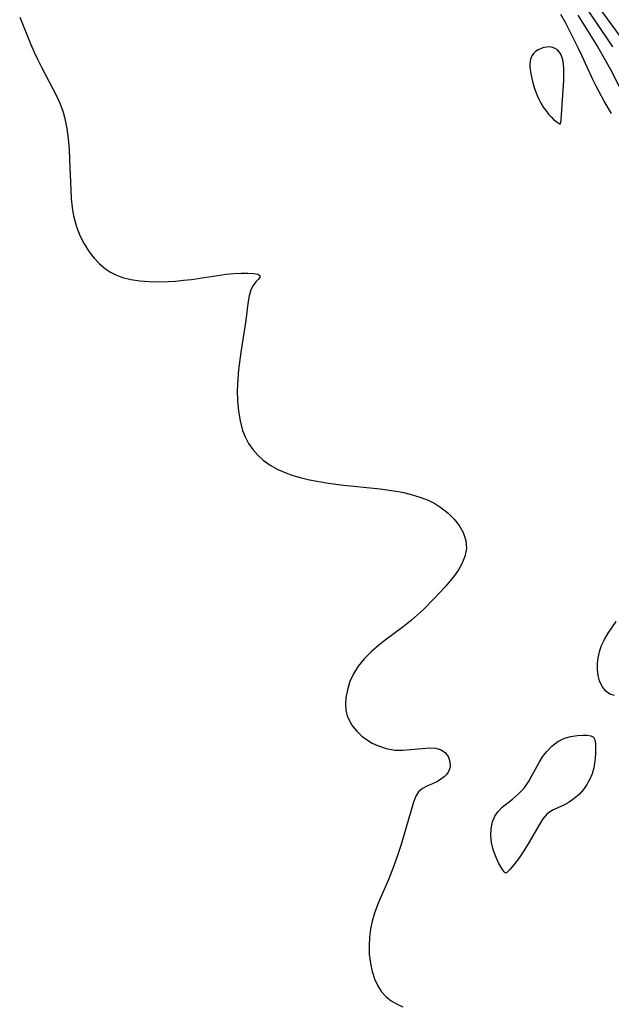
# Model space of a CAD drawing. Header units: inches. Extents: x 1073367 to 1082519, y 1569854 to 1574957.
# Tile 431 of 565: x 1078610 to 1078718, y 1573321 to 1573500. Entities that reach past the tile are written whole.
import ezdxf

# ---------------------------------------------------------------- set-up
doc = ezdxf.new("R2010")
doc.units = ezdxf.units.IN
doc.header["$MEASUREMENT"] = 0
doc.layers.add('CGG_CurvaNivelLidar_v1', color=7, linetype='Continuous', lineweight=30, true_color=0x008008)

msp = doc.modelspace()

# ---------------------------------------------------------------- linework, layer by layer
at = {"layer": 'CGG_CurvaNivelLidar_v1'}
for points in [[(1078719.2865, 1573496.7957, 70), (1078713.6751, 1573504.533, 70)], [(1078717.9645, 1573494.8832, 70.5), (1078716.9194, 1573496.4896, 70.5), (1078713.1434, 1573502.0185, 70.5)], [(1078610.3342, 1573500.2636, 71.5), (1078612.3596, 1573495.2898, 71.5), (1078612.9537, 1573493.9041, 71.5), (1078613.6001, 1573492.5209, 71.5), (1078614.2836, 1573491.1579, 71.5), (1078616.362, 1573487.2465, 71.5), (1078617.0085, 1573485.9575, 71.5), (1078617.5973, 1573484.6501, 71.5), (1078617.9706, 1573483.69, 71.5), (1078618.202, 1573483.0003, 71.5), (1078618.5168, 1573481.8715, 71.5), (1078618.8818, 1573480.0505, 71.5), (1078619.124, 1573478.1913, 71.5), (1078619.2824, 1573476.3068, 71.5), (1078619.3899, 1573474.4082, 71.5), (1078619.5853, 1573468.8968, 71.5), (1078619.6872, 1573467.3026, 71.5), (1078619.8524, 1573465.729, 71.5), (1078620.1093, 1573464.1867, 71.5), (1078620.2523, 1573463.5525, 71.5), (1078620.6503, 1573462.1967, 71.5), (1078621.276, 1573460.6079, 71.5), (1078622.0407, 1573459.0931, 71.5), (1078622.9364, 1573457.6694, 71.5), (1078623.8195, 1573456.5263, 71.5), (1078624.801, 1573455.4866, 71.5), (1078625.8849, 1573454.5727, 71.5), (1078626.8006, 1573453.9664, 71.5), (1078627.7778, 1573453.458, 71.5), (1078628.9852, 1573452.9951, 71.5), (1078630.4843, 1573452.6147, 71.5), (1078632.1211, 1573452.3721, 71.5), (1078633.8083, 1573452.2527, 71.5), (1078635.5291, 1573452.2286, 71.5), (1078637.2693, 1573452.2793, 71.5), (1078638.5801, 1573452.358, 71.5), (1078640.0388, 1573452.485, 71.5), (1078641.5229, 1573452.6613, 71.5), (1078647.8183, 1573453.5956, 71.5), (1078649.1645, 1573453.7315, 71.5), (1078650.5374, 1573453.7995, 71.5), (1078651.761, 1573453.7924, 71.5), (1078652.7829, 1573453.7159, 71.5), (1078653.5367, 1573453.5707, 71.5), (1078653.9398, 1573453.352, 71.5), (1078653.9411, 1573453.0603, 71.5), (1078653.6556, 1573452.6788, 71.5), (1078653.2079, 1573452.1898, 71.5), (1078652.713, 1573451.5688, 71.5), (1078652.2808, 1573450.7823, 71.5), (1078651.9598, 1573449.6468, 71.5), (1078651.7633, 1573448.3001, 71.5), (1078651.376, 1573445.1605, 71.5), (1078650.4928, 1573439.4376, 71.5), (1078650.0548, 1573436.2035, 71.5), (1078649.9025, 1573434.5757, 71.5), (1078649.8169, 1573432.4533, 71.5), (1078649.8595, 1573430.5825, 71.5), (1078650.0199, 1573428.7437, 71.5), (1078650.3169, 1573426.9565, 71.5), (1078650.7818, 1573425.2451, 71.5), (1078651.2374, 1573424.0912, 71.5), (1078651.8767, 1573422.8873, 71.5), (1078652.6464, 1573421.769, 71.5), (1078653.5354, 1573420.744, 71.5), (1078654.5393, 1573419.8246, 71.5), (1078655.7982, 1573418.9303, 71.5), (1078657.1713, 1573418.167, 71.5), (1078658.6341, 1573417.5184, 71.5), (1078659.8999, 1573417.0608, 71.5), (1078661.2058, 1573416.6696, 71.5), (1078662.9043, 1573416.2617, 71.5), (1078664.6412, 1573415.9302, 71.5), (1078666.4046, 1573415.6551, 71.5), (1078668.533, 1573415.383, 71.5), (1078675.7615, 1573414.6385, 71.5), (1078678.6789, 1573414.2226, 71.5), (1078679.7705, 1573414.0146, 71.5), (1078681.3897, 1573413.6264, 71.5), (1078682.9561, 1573413.1409, 71.5), (1078684.452, 1573412.544, 71.5), (1078685.6557, 1573411.9357, 71.5), (1078686.7825, 1573411.2384, 71.5), (1078688.0846, 1573410.2291, 71.5), (1078689.1755, 1573409.1393, 71.5), (1078690.0878, 1573407.9569, 71.5), (1078690.7928, 1573406.7031, 71.5), (1078691.2818, 1573405.258, 71.5), (1078691.407, 1573403.7813, 71.5), (1078691.1331, 1573402.3446, 71.5), (1078690.5326, 1573400.9206, 71.5), (1078689.9457, 1573399.9161, 71.5), (1078689.2565, 1573398.9221, 71.5), (1078688.4874, 1573397.9369, 71.5), (1078687.5541, 1573396.8412, 71.5), (1078685.6321, 1573394.7502, 71.5), (1078683.6224, 1573392.7368, 71.5), (1078682.5428, 1573391.7405, 71.5), (1078681.4282, 1573390.7783, 71.5), (1078679.8986, 1573389.5608, 71.5), (1078676.9048, 1573387.3158, 71.5), (1078675.5097, 1573386.2253, 71.5), (1078674.1326, 1573385.0348, 71.5), (1078672.8751, 1573383.7745, 71.5), (1078671.782, 1573382.4265, 71.5), (1078670.9381, 1573381.059, 71.5), (1078670.2769, 1573379.6243, 71.5), (1078669.7997, 1573378.1526, 71.5), (1078669.5212, 1573376.6717, 71.5), (1078669.4593, 1573375.5462, 71.5), (1078669.5464, 1573374.4465, 71.5), (1078669.651, 1573373.9151, 71.5), (1078669.7891, 1573373.4279, 71.5), (1078670.1156, 1573372.6171, 71.5), (1078670.7308, 1573371.5694, 71.5), (1078671.5068, 1573370.6083, 71.5), (1078672.4153, 1573369.7426, 71.5), (1078673.435, 1573368.986, 71.5), (1078674.3183, 1573368.4694, 71.5), (1078675.2477, 1573368.0326, 71.5), (1078676.8219, 1573367.4982, 71.5), (1078678.4398, 1573367.2094, 71.5), (1078679.8655, 1573367.1756, 71.5), (1078681.2757, 1573367.2785, 71.5), (1078683.3965, 1573367.5129, 71.5), (1078684.6822, 1573367.5875, 71.5), (1078685.846, 1573367.5192, 71.5), (1078686.8322, 1573367.2399, 71.5), (1078687.6084, 1573366.682, 71.5), (1078688.1371, 1573365.9188, 71.5), (1078688.4139, 1573365.0415, 71.5), (1078688.4406, 1573364.2657, 71.5), (1078688.3354, 1573363.7078, 71.5), (1078688.1117, 1573363.188, 71.5), (1078687.7813, 1573362.7439, 71.5), (1078687.3552, 1573362.3412, 71.5), (1078686.7195, 1573361.8793, 71.5), (1078686.0121, 1573361.4656, 71.5), (1078685.2712, 1573361.1012, 71.5), (1078684.3164, 1573360.684, 71.5), (1078683.4409, 1573360.2382, 71.5), (1078682.7218, 1573359.6455, 71.5), (1078682.2086, 1573358.8105, 71.5), (1078681.8293, 1573357.76, 71.5), (1078680.8655, 1573354.4313, 71.5), (1078679.479, 1573349.8858, 71.5), (1078678.886, 1573348.0549, 71.5), (1078678.2444, 1573346.2153, 71.5), (1078677.3029, 1573343.8164, 71.5), (1078675.3678, 1573339.3804, 71.5), (1078674.7105, 1573337.6056, 71.5), (1078674.2994, 1573336.1634, 71.5), (1078673.9968, 1573334.7038, 71.5), (1078673.8059, 1573333.2368, 71.5), (1078673.7307, 1573331.6781, 71.5), (1078673.781, 1573330.1371, 71.5), (1078673.9795, 1573328.4713, 71.5), (1078674.2882, 1573327.0303, 71.5), (1078674.7249, 1573325.6653, 71.5), (1078675.303, 1573324.4034, 71.5), (1078675.9955, 1573323.335, 71.5), (1078676.8385, 1573322.4163, 71.5), (1078677.7743, 1573321.7019, 71.5), (1078678.8203, 1573321.0905, 71.5), (1078679.8529, 1573320.5777, 71.5)], [(1078717.7338, 1573482.738, 71.5), (1078716.4023, 1573485.0184, 71.5), (1078714.9815, 1573487.7049, 71.5), (1078714.3107, 1573489.0682, 71.5), (1078712.4128, 1573493.1942, 71.5), (1078711.7513, 1573494.5563, 71.5), (1078709.4266, 1573499.1936, 71.5), (1078708.5463, 1573500.7642, 71.5)], [(1078711.6299, 1573500.6428, 71), (1078715.2446, 1573494.8026, 71), (1078716.223, 1573493.1459, 71), (1078717.4719, 1573490.8632, 71), (1078720.3867, 1573485.2056, 71)], [(1078718.2726, 1573377.108, 71.5), (1078717.4494, 1573377.326, 71.5), (1078716.6976, 1573377.8905, 71.5), (1078716.054, 1573378.7246, 71.5), (1078715.5631, 1573379.7694, 71.5), (1078715.3048, 1573380.7504, 71.5), (1078715.1788, 1573381.8086, 71.5), (1078715.1833, 1573382.9134, 71.5), (1078715.3068, 1573383.9643, 71.5), (1078715.5426, 1573385.0113, 71.5), (1078715.8899, 1573386.0349, 71.5), (1078716.4697, 1573387.2558, 71.5), (1078717.1599, 1573388.4194, 71.5), (1078718.5865, 1573390.557, 71.5)]]:
    msp.add_polyline3d(points, dxfattribs=at)
for points in [[(1078708.5, 1573480.8886, 72), (1078708.603, 1573481.5559, 72), (1078708.6897, 1573482.5232, 72), (1078709.0754, 1573488.8168, 72), (1078709.0903, 1573490.9405, 72), (1078709.0453, 1573491.6212, 72), (1078708.9577, 1573492.2759, 72), (1078708.8114, 1573492.8929, 72), (1078708.5927, 1573493.4488, 72), (1078708.4426, 1573493.7196, 72), (1078708.206, 1573494.0496, 72), (1078707.928, 1573494.3299, 72), (1078707.5184, 1573494.5972, 72), (1078707.0567, 1573494.7716, 72), (1078706.5614, 1573494.8517, 72), (1078706.0223, 1573494.8322, 72), (1078705.4785, 1573494.7245, 72), (1078704.9446, 1573494.5461, 72), (1078704.4359, 1573494.3077, 72), (1078703.9702, 1573494.014, 72), (1078703.5689, 1573493.664, 72), (1078703.2585, 1573493.2512, 72), (1078703.0686, 1573492.7956, 72), (1078702.9655, 1573492.2897, 72), (1078702.9291, 1573491.7468, 72), (1078702.9444, 1573491.1773, 72), (1078703.0875, 1573489.9893, 72), (1078703.3857, 1573488.5979, 72), (1078703.7724, 1573487.3239, 72), (1078704.2401, 1573486.0645, 72), (1078704.5451, 1573485.3898, 72), (1078704.9241, 1573484.6703, 72), (1078705.3645, 1573483.94, 72), (1078705.8537, 1573483.2324, 72), (1078706.3076, 1573482.659, 72), (1078706.7701, 1573482.1442, 72), (1078707.2231, 1573481.7039, 72), (1078707.6466, 1573481.3521, 72), (1078708.0739, 1573481.0636, 72), (1078708.376, 1573480.9088, 72)], [(1078698.5, 1573344.8492, 71.5), (1078698.2752, 1573345.0728, 71.5), (1078697.8258, 1573345.7278, 71.5), (1078697.254, 1573346.7338, 71.5), (1078696.6688, 1573348.0128, 71.5), (1078696.2649, 1573349.1779, 71.5), (1078695.9704, 1573350.4218, 71.5), (1078695.8312, 1573351.6969, 71.5), (1078695.8859, 1573352.9556, 71.5), (1078696.1417, 1573354.1456, 71.5), (1078696.5925, 1573355.2161, 71.5), (1078697.1797, 1573356.0785, 71.5), (1078697.8817, 1573356.8088, 71.5), (1078699.7882, 1573358.287, 71.5), (1078700.8867, 1573359.2335, 71.5), (1078701.8745, 1573360.3043, 71.5), (1078702.6637, 1573361.4477, 71.5), (1078704.6125, 1573364.9721, 71.5), (1078705.2328, 1573365.9623, 71.5), (1078705.9189, 1573366.8806, 71.5), (1078706.9143, 1573367.9059, 71.5), (1078708.0145, 1573368.737, 71.5), (1078709.1836, 1573369.3352, 71.5), (1078710.3439, 1573369.6655, 71.5), (1078711.4829, 1573369.8205, 71.5), (1078712.5418, 1573369.8798, 71.5), (1078713.3515, 1573369.888, 71.5), (1078714.0141, 1573369.8053, 71.5), (1078714.4846, 1573369.5546, 71.5), (1078714.7329, 1573369.075, 71.5), (1078714.8224, 1573368.3934, 71.5), (1078714.812, 1573366.4396, 71.5), (1078714.7304, 1573365.2217, 71.5), (1078714.5251, 1573363.9502, 71.5), (1078714.228, 1573362.9162, 71.5), (1078713.8143, 1573361.9013, 71.5), (1078713.2909, 1573360.9293, 71.5), (1078712.6587, 1573360.0259, 71.5), (1078711.8685, 1573359.1646, 71.5), (1078710.9884, 1573358.41, 71.5), (1078710.0534, 1573357.7625, 71.5), (1078709.0963, 1573357.2279, 71.5), (1078707.0012, 1573356.29, 71.5), (1078706.0683, 1573355.647, 71.5), (1078705.275, 1573354.712, 71.5), (1078704.5208, 1573353.5107, 71.5), (1078702.8218, 1573350.5064, 71.5), (1078701.844, 1573348.9057, 71.5), (1078700.8586, 1573347.4567, 71.5), (1078700.0045, 1573346.3541, 71.5), (1078699.2731, 1573345.5169, 71.5), (1078698.7469, 1573344.996, 71.5)]]:
    msp.add_polyline3d(points, close=True, dxfattribs=at)

doc.saveas('drawing.dxf')
